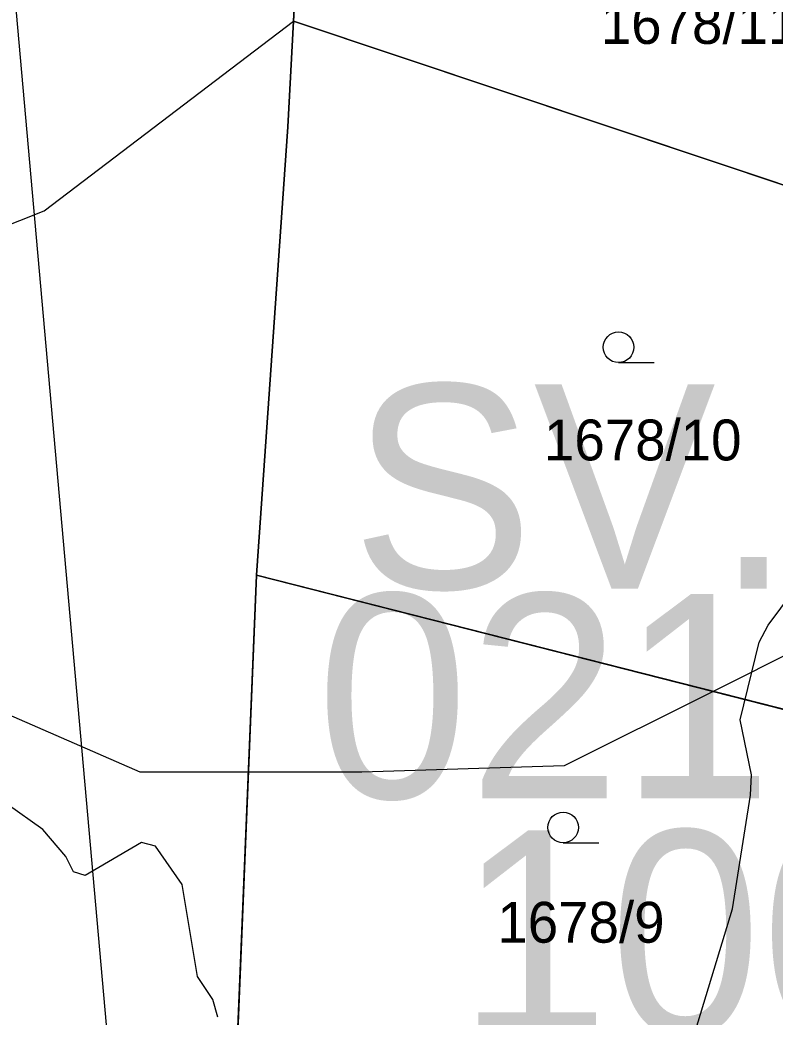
# Model space of a CAD drawing. Extents: x -706130 to -698555, y -971544 to -967260.
# Drawn here: x -704443.82 to -704406.86, y -970282.24 to -970233.43 of the extents above; entities that cross this region are included whole.
import ezdxf

# ---------------------------------------------------------------- set-up
doc = ezdxf.new("R2010")
doc.units = 0
for name, color, linetype in [('Archeologická naleziště S', 7, 'Continuous'), ('BPEJ hranice S', 7, 'Continuous'), ('BPEJ I-II trida ochrany S', 7, 'Continuous'), ('Docházková izochrona - BUS S', 7, 'Continuous'), ('Docházková izochrona - VLAK N', 7, 'Continuous'), ('Hranice intravilán', 7, 'Continuous'), ('KN_Hranice_parcel', 7, 'Continuous'), ('KN_Parcelni cisla', 7, 'Continuous'), ('KN_Polygon parcely', 7, 'Continuous'), ('KN_POZEMKY_5_ZAHRADA', 7, 'Continuous'), ('KN_POZEMKY_7_TTP', 7, 'Continuous'), ('KN_Značky kultur', 7, 'Continuous'), ('Koridor pro revitalizaci a rozvolneni toku N', 7, 'Continuous'), ('Koridor pro revitalizaci a rozvolneni toku N ŠRAFY', 7, 'Continuous'), ('Nemovité kulturní památky popis', 7, 'Continuous'), ('Plochy smíšené nezastavěného území všeobecné S', 7, 'Continuous'), ('Plochy smíšené obytné venkovské S', 7, 'Continuous'), ('Regulační bloky v krajině S', 7, 'Continuous'), ('Regulační bloky zastavěné S', 7, 'Continuous'), ('Regulační bloky_číslo S NEZAPINAT', 7, 'Continuous'), ('Regulační kódy zastavěné S', 7, 'Continuous'), ('VPO pro zvysovani retencnich schopnosti uzemi_obrys N', 7, 'Continuous'), ('VPO pro zvysovani retencnich schopnosti uzemi_plocha N', 7, 'Continuous'), ('Zastavene uzemi N', 7, 'Continuous'), ('Zastavene uzemi plochy N', 7, 'Continuous'), ('Záplavové území stanovene S', 7, 'Continuous'), ('Záplavového území_aktivní zóna S', 7, 'Continuous')]:
    doc.layers.add(name, color=color, linetype=linetype)

msp = doc.modelspace()

# ---------------------------------------------------------------- linework, layer by layer
at = {"layer": 'Archeologická naleziště S'}
msp.add_lwpolyline([(-704351.562, -970399.438), (-704434.562, -970338.938), (-704479.875, -969829.625), (-704673.438, -969453.375), (-704384.5, -968854), (-704158.5, -968821.188), (-704078.688, -969062.688), (-704202.938, -969793), (-704122.25, -969792.812), (-704213.312, -970265.25)], close=True, dxfattribs=at)
at = {"layer": 'BPEJ hranice S'}
msp.add_lwpolyline([(-704367.782, -970225.844), (-704370.102, -970230.283), (-704375.1, -970236.533), (-704375.737, -970237.329), (-704381.252, -970244.227), (-704382.712, -970245.45), (-704383.916, -970246.459), (-704384.724, -970247.136), (-704391.663, -970252.952), (-704398.01, -970258.272), (-704400.038, -970259.971), (-704404.172, -970263.437), (-704405.573, -970264.137), (-704409.891, -970266.297), (-704417.181, -970269.944), (-704427.092, -970270.254), (-704432.635, -970270.254), (-704437.933, -970270.254), (-704450.012, -970264.987)], dxfattribs=at)
at = {"layer": 'BPEJ I-II trida ochrany S'}
for points in [[(-704432.634, -970270.254), (-704432.635, -970270.254), (-704437.933, -970270.254), (-704450.012, -970264.987), (-704465.809, -970256.621), (-704491.516, -970238.649), (-704507.932, -970221.917), (-704526.516, -970194.651), (-704542.002, -970171.722), (-704559.657, -970140.427), (-704572.031, -970116.02), (-704572.171, -970115.755)], [(-704405.573, -970264.137), (-704405.573, -970264.137), (-704409.891, -970266.297), (-704409.891, -970266.297)], [(-704409.891, -970266.297), (-704417.181, -970269.944), (-704427.092, -970270.254), (-704432.634, -970270.254)]]:
    msp.add_lwpolyline(points, dxfattribs=at)
at = {"layer": 'Docházková izochrona - BUS S'}
msp.add_arc((-704361.829, -969946.93), 400, 155.51821, 17.33949, dxfattribs=at)
at = {"layer": 'Docházková izochrona - VLAK N'}
msp.add_circle((-704165.451, -969778.767), 800, dxfattribs=at)
at = {"layer": 'Hranice intravilán'}
msp.add_lwpolyline([(-704433.21, -970284.34), (-704432.24, -970260.61), (-704430.7, -970238.66), (-704430.43, -970233.49), (-704429.79, -970221.55), (-704428.3, -970216.77), (-704427.8, -970215.64), (-704412.95, -970204.59), (-704393.35, -970187.6)], dxfattribs=at)
at = {"layer": 'KN_Hranice_parcel'}
for p, q in [((-704430.43, -970233.49), (-704429.79, -970221.55)), ((-704430.7, -970238.66), (-704430.43, -970233.49)), ((-704404.13, -970242.29), (-704430.43, -970233.49)), ((-704432.24, -970260.61), (-704430.7, -970238.66)), ((-704433.21, -970284.34), (-704432.24, -970260.61)), ((-704400.41, -970268.71), (-704432.24, -970260.61))]:
    msp.add_line(p, q, dxfattribs=at)
at = {"layer": 'KN_Polygon parcely'}
msp.add_lwpolyline([(-704460.72, -970426.66), (-704421.1, -970404.49), (-704426.17, -970394.89), (-704426.93, -970393.32), (-704440.6, -970365.1), (-704437.36, -970284.18), (-704433.21, -970284.34), (-704432.24, -970260.61), (-704430.7, -970238.66), (-704430.43, -970233.49), (-704429.79, -970221.55), (-704428.3, -970216.77), (-704427.8, -970215.64), (-704412.95, -970204.59), (-704393.35, -970187.6), (-704381.73, -970177.47), (-704374.49, -970170.08), (-704374.41, -970167.89), (-704395.01, -970186.06), (-704415.56, -970203.35), (-704429.39, -970214.99), (-704449.12, -970231.72)], dxfattribs=at)
for points in [[(-704390.64, -970234.97), (-704388.54, -970231.53), (-704392.33, -970230.09), (-704424.7, -970218.11), (-704428.3, -970216.77), (-704429.79, -970221.55), (-704430.43, -970233.49), (-704404.13, -970242.29), (-704398.09, -970238.5), (-704394.91, -970239.7), (-704393.46, -970240.6)], [(-704398.09, -970238.5), (-704404.13, -970242.29), (-704430.43, -970233.49), (-704430.7, -970238.66), (-704432.24, -970260.61), (-704400.41, -970268.71), (-704400.21, -970267.99), (-704398.11, -970260.57), (-704397.6, -970248.87), (-704395.28, -970244.24), (-704396.39, -970243.55), (-704395.18, -970241.43), (-704395.76, -970241.11), (-704394.91, -970239.7)], [(-704400.41, -970268.71), (-704432.24, -970260.61), (-704433.21, -970284.34), (-704404.02, -970287.52), (-704402.69, -970280.35), (-704401.35, -970273.14)]]:
    msp.add_lwpolyline(points, close=True, dxfattribs=at)
at = {"layer": 'KN_POZEMKY_5_ZAHRADA'}
for p, q in [((-704430.43, -970233.49), (-704429.79, -970221.55)), ((-704430.7, -970238.66), (-704430.43, -970233.49)), ((-704404.13, -970242.29), (-704430.43, -970233.49)), ((-704430.43, -970233.49), (-704404.13, -970242.29)), ((-704432.24, -970260.61), (-704430.7, -970238.66)), ((-704433.21, -970284.34), (-704432.24, -970260.61)), ((-704432.24, -970260.61), (-704400.41, -970268.71)), ((-704400.41, -970268.71), (-704432.24, -970260.61))]:
    msp.add_line(p, q, dxfattribs=at)
at = {"layer": 'KN_POZEMKY_7_TTP'}
for p, q in [((-704429.79, -970221.55), (-704430.43, -970233.49)), ((-704430.43, -970233.49), (-704430.7, -970238.66)), ((-704430.7, -970238.66), (-704432.24, -970260.61)), ((-704432.24, -970260.61), (-704433.21, -970284.34))]:
    msp.add_line(p, q, dxfattribs=at)
at = {"layer": 'KN_Značky kultur'}
for p, q in [((-704414.523, -970250.2), (-704412.773, -970250.2)), ((-704417.233, -970273.71), (-704415.483, -970273.71))]:
    msp.add_line(p, q, dxfattribs=at)
for centre in [(-704414.523, -970249.45), (-704417.233, -970272.96)]:
    msp.add_circle(centre, 0.75, dxfattribs=at)
at = {"layer": 'Koridor pro revitalizaci a rozvolneni toku N'}
msp.add_lwpolyline([(-704374.1, -970159.48), (-704444.703, -970199.761), (-704469.755, -970200.895), (-704487.034, -970184.591), (-704510.941, -970133.034), (-704538.23, -970091.84), (-704555.75, -970097.96), (-704558.36, -970100.79), (-704571.165, -970114.665), (-704558.561, -970141.903), (-704526.85, -970209.853), (-704503.289, -970240.115), (-704471.475, -970254.225), (-704442.628, -970242.765), (-704430.43, -970233.49), (-704429.79, -970221.55), (-704427.8, -970215.64), (-704412.95, -970204.59), (-704393.35, -970187.6), (-704381.73, -970177.47), (-704374.49, -970170.08)], close=True, dxfattribs=at)
at = {"layer": 'Koridor pro revitalizaci a rozvolneni toku N ŠRAFY'}
msp.add_lwpolyline([(-704374.1, -970159.48), (-704444.703, -970199.761), (-704469.755, -970200.895), (-704487.034, -970184.591), (-704510.941, -970133.034), (-704538.23, -970091.84), (-704555.75, -970097.96), (-704558.36, -970100.79), (-704571.165, -970114.665), (-704558.561, -970141.903), (-704526.85, -970209.853), (-704503.289, -970240.115), (-704471.475, -970254.225), (-704442.628, -970242.765), (-704430.43, -970233.49), (-704429.79, -970221.55), (-704427.8, -970215.64), (-704412.95, -970204.59), (-704393.35, -970187.6), (-704381.73, -970177.47), (-704374.49, -970170.08), (-704374.1, -970159.48)], dxfattribs=at)
at = {"layer": 'Plochy smíšené nezastavěného území všeobecné S'}
for p, q in [((-704430.43, -970233.49), (-704429.79, -970221.55)), ((-704430.7, -970238.66), (-704430.43, -970233.49)), ((-704432.24, -970260.61), (-704430.7, -970238.66)), ((-704433.21, -970284.34), (-704432.24, -970260.61))]:
    msp.add_line(p, q, dxfattribs=at)
at = {"layer": 'Plochy smíšené obytné venkovské S'}
for p, q in [((-704429.79, -970221.55), (-704430.43, -970233.49)), ((-704430.43, -970233.49), (-704430.7, -970238.66)), ((-704430.7, -970238.66), (-704432.24, -970260.61)), ((-704432.24, -970260.61), (-704433.21, -970284.34))]:
    msp.add_line(p, q, dxfattribs=at)
at = {"layer": 'Regulační bloky v krajině S'}
for p, q in [((-704430.43, -970233.49), (-704429.79, -970221.55)), ((-704430.7, -970238.66), (-704430.43, -970233.49)), ((-704432.24, -970260.61), (-704430.7, -970238.66)), ((-704433.21, -970284.34), (-704432.24, -970260.61))]:
    msp.add_line(p, q, dxfattribs=at)
at = {"layer": 'Regulační bloky zastavěné S'}
for p, q in [((-704429.79, -970221.55), (-704430.43, -970233.49)), ((-704430.43, -970233.49), (-704430.7, -970238.66)), ((-704430.7, -970238.66), (-704432.24, -970260.61)), ((-704432.24, -970260.61), (-704433.21, -970284.34))]:
    msp.add_line(p, q, dxfattribs=at)
at = {"layer": 'VPO pro zvysovani retencnich schopnosti uzemi_obrys N'}
msp.add_lwpolyline([(-704374.1, -970159.48), (-704444.703, -970199.761), (-704469.755, -970200.895), (-704487.034, -970184.591), (-704510.941, -970133.034), (-704538.23, -970091.84), (-704555.75, -970097.96), (-704558.36, -970100.79), (-704571.165, -970114.665), (-704558.561, -970141.903), (-704526.85, -970209.853), (-704503.289, -970240.115), (-704471.475, -970254.225), (-704442.628, -970242.765), (-704430.43, -970233.49), (-704429.79, -970221.55), (-704427.8, -970215.64), (-704412.95, -970204.59), (-704393.35, -970187.6), (-704381.73, -970177.47), (-704374.49, -970170.08), (-704374.1, -970159.48)], dxfattribs=at)
at = {"layer": 'VPO pro zvysovani retencnich schopnosti uzemi_plocha N'}
msp.add_lwpolyline([(-704374.1, -970159.48), (-704444.703, -970199.761), (-704469.755, -970200.895), (-704487.034, -970184.591), (-704510.941, -970133.034), (-704538.23, -970091.84), (-704555.75, -970097.96), (-704558.36, -970100.79), (-704571.165, -970114.665), (-704558.561, -970141.903), (-704526.85, -970209.853), (-704503.289, -970240.115), (-704471.475, -970254.225), (-704442.628, -970242.765), (-704430.43, -970233.49), (-704429.79, -970221.55), (-704427.8, -970215.64), (-704412.95, -970204.59), (-704393.35, -970187.6), (-704381.73, -970177.47), (-704374.49, -970170.08), (-704374.1, -970159.48)], dxfattribs=at)
at = {"layer": 'Zastavene uzemi N'}
msp.add_lwpolyline([(-704393.35, -970187.6), (-704412.95, -970204.59), (-704427.8, -970215.64), (-704428.3, -970216.77), (-704429.79, -970221.55), (-704430.43, -970233.49), (-704430.7, -970238.66), (-704432.24, -970260.61), (-704433.21, -970284.34), (-704437.36, -970284.18), (-704440.6, -970365.1), (-704426.17, -970394.89), (-704421.1, -970404.49), (-704413.24, -970419.36), (-704412.74, -970420.26)], dxfattribs=at)
at = {"layer": 'Zastavene uzemi plochy N'}
msp.add_lwpolyline([(-704393.35, -970187.6), (-704412.95, -970204.59), (-704427.8, -970215.64), (-704428.3, -970216.77), (-704429.79, -970221.55), (-704430.43, -970233.49), (-704430.7, -970238.66), (-704432.24, -970260.61), (-704433.21, -970284.34), (-704437.36, -970284.18), (-704440.6, -970365.1), (-704426.17, -970394.89), (-704421.1, -970404.49), (-704413.24, -970419.36), (-704412.74, -970420.26)], dxfattribs=at)
at = {"layer": 'Záplavové území stanovene S'}
msp.add_lwpolyline([(-704411.133, -970284.133), (-704408.939, -970276.939), (-704408.061, -970271.375), (-704408.017, -970270.375), (-704408.567, -970267.683), (-704407.645, -970263.895), (-704407.198, -970263.052), (-704404.667, -970259.667)], dxfattribs=at)
at = {"layer": 'Záplavového území_aktivní zóna S'}
msp.add_lwpolyline([(-704434.125, -970282.25), (-704434.375, -970281.375), (-704435.125, -970280.25), (-704435.875, -970275.75), (-704437.188, -970273.875), (-704437.875, -970273.688), (-704440.625, -970275.312), (-704441.188, -970275.125), (-704441.562, -970274.375), (-704442.688, -970273.062), (-704444.438, -970271.812)], dxfattribs=at)

# ---------------------------------------------------------------- texts
at = {"layer": 'KN_Parcelni cisla'}
for s, p in [('1678/11', (-704415.39, -970234.6)), ('1678/10', (-704418.17, -970254.99)), ('1678/9', (-704420.45, -970278.6))]:
    msp.add_text(s, height=2, dxfattribs=at).set_placement(p)
at = {"layer": 'Nemovité kulturní památky popis'}
msp.add_text('100539', height=10, dxfattribs=at).set_placement((-704422.407, -970283.1))
at = {"layer": 'Regulační bloky_číslo S NEZAPINAT'}
msp.add_text('021', height=10, dxfattribs=at).set_placement((-704429.302, -970271.525))
at = {"layer": 'Regulační kódy zastavěné S'}
msp.add_text('SV.2.20.60', height=10, dxfattribs=at).set_placement((-704427.599, -970261.269))

doc.saveas('drawing.dxf')
